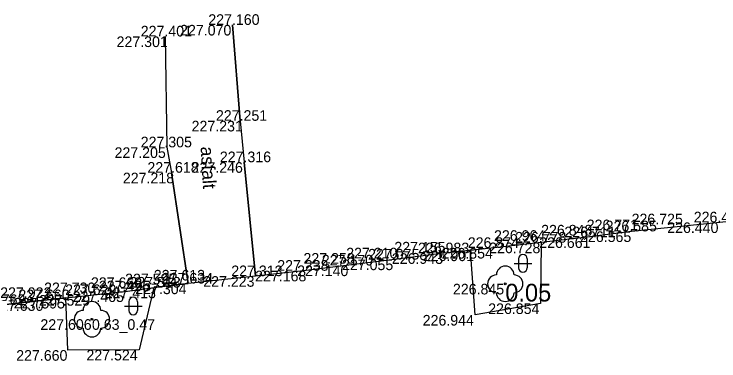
# Model space of a CAD drawing. Extents: x -599516 to -599132, y -1163668 to -1163119.
# Drawn here: x -599391.91 to -599371.96, y -1163492.31 to -1163482.5 of the extents above; entities that cross this region are included whole.
import ezdxf

# ---------------------------------------------------------------- set-up
doc = ezdxf.new("R2010")
doc.units = 0
for name, color, linetype in [('Bod-oznac1', 7, 'Continuous'), ('Bod-oznac2', 7, 'Continuous'), ('Bod-oznac3', 7, 'Continuous'), ('Bod-vyska1', 7, 'Continuous'), ('Bod-vyska2', 7, 'Continuous'), ('Bod-vyska3', 7, 'Continuous'), ('Z_cela-hrobu-dolni-linie', 7, 'Continuous'), ('Z_cela-hrobu-horni-linie', 7, 'Continuous'), ('Z_chodnik', 7, 'Continuous'), ('Z_komunikace', 7, 'Continuous'), ('Z_kultury-znacky', 7, 'Continuous'), ('Z_nove-stromy-prumer-kmene', 7, 'Continuous'), ('Z_obvod-kmene-spodek-ve-vysce1_2m', 7, 'Continuous'), ('Z_popis-budov-povrchu', 7, 'Continuous'), ('Z_stromy-kere', 7, 'Continuous'), ('Z_stromy-nove-vysazene', 7, 'Continuous')]:
    doc.layers.add(name, color=color, linetype=linetype)

msp = doc.modelspace()

# ---------------------------------------------------------------- linework, layer by layer
at = {"layer": 'Bod-oznac1'}
for p, q in [((-599385.731, -1163482.804), (-599385.731, -1163482.804)), ((-599387.632, -1163483.131), (-599387.632, -1163483.131)), ((-599385.508, -1163485.517), (-599385.508, -1163485.517)), ((-599387.586, -1163486.267), (-599387.586, -1163486.267)), ((-599385.403, -1163486.687), (-599385.403, -1163486.687)), ((-599387.453, -1163486.985), (-599387.453, -1163486.985)), ((-599374.434, -1163488.644), (-599374.434, -1163488.644)), ((-599375.705, -1163488.811), (-599375.705, -1163488.811)), ((-599378.328, -1163489.112), (-599378.328, -1163489.112)), ((-599376.994, -1163488.96), (-599376.994, -1163488.96)), ((-599379.751, -1163489.263), (-599379.751, -1163489.263)), ((-599378.99, -1163489.184), (-599378.99, -1163489.184)), ((-599381.149, -1163489.44), (-599381.149, -1163489.44)), ((-599382.511, -1163489.608), (-599382.511, -1163489.608)), ((-599385.074, -1163489.91), (-599385.074, -1163489.91)), ((-599383.721, -1163489.757), (-599383.721, -1163489.757)), ((-599386.988, -1163490.118), (-599386.988, -1163490.118)), ((-599378.01, -1163490.127), (-599378.01, -1163490.127)), ((-599387.956, -1163490.233), (-599387.956, -1163490.233)), ((-599390.449, -1163490.524), (-599390.449, -1163490.524)), ((-599389.736, -1163490.444), (-599389.736, -1163490.444)), ((-599388.769, -1163490.34), (-599388.769, -1163490.34)), ((-599391.061, -1163490.591), (-599391.061, -1163490.591)), ((-599377.011, -1163490.68), (-599377.011, -1163490.68)), ((-599389.707, -1163491.128), (-599389.707, -1163491.128)), ((-599378.866, -1163491.007), (-599378.866, -1163491.007)), ((-599390.392, -1163492.002), (-599390.392, -1163492.002)), ((-599388.368, -1163491.993), (-599388.368, -1163491.993))]:
    msp.add_line(p, q, dxfattribs=at)
at = {"layer": 'Bod-oznac2'}
for p, q in [((-599385.731, -1163482.804), (-599385.731, -1163482.804)), ((-599387.632, -1163483.131), (-599387.632, -1163483.131)), ((-599385.508, -1163485.517), (-599385.508, -1163485.517)), ((-599387.586, -1163486.267), (-599387.586, -1163486.267)), ((-599385.403, -1163486.687), (-599385.403, -1163486.687)), ((-599387.453, -1163486.985), (-599387.453, -1163486.985)), ((-599374.434, -1163488.644), (-599374.434, -1163488.644)), ((-599375.705, -1163488.811), (-599375.705, -1163488.811)), ((-599378.328, -1163489.112), (-599378.328, -1163489.112)), ((-599376.994, -1163488.96), (-599376.994, -1163488.96)), ((-599379.751, -1163489.263), (-599379.751, -1163489.263)), ((-599381.149, -1163489.44), (-599381.149, -1163489.44)), ((-599382.511, -1163489.608), (-599382.511, -1163489.608)), ((-599385.074, -1163489.91), (-599385.074, -1163489.91)), ((-599383.721, -1163489.757), (-599383.721, -1163489.757)), ((-599386.988, -1163490.118), (-599386.988, -1163490.118)), ((-599387.956, -1163490.233), (-599387.956, -1163490.233)), ((-599389.736, -1163490.444), (-599389.736, -1163490.444)), ((-599388.769, -1163490.34), (-599388.769, -1163490.34)), ((-599391.061, -1163490.591), (-599391.061, -1163490.591))]:
    msp.add_line(p, q, dxfattribs=at)
at = {"layer": 'Bod-oznac3'}
for p, q in [((-599374.434, -1163488.644), (-599374.434, -1163488.644)), ((-599375.705, -1163488.811), (-599375.705, -1163488.811)), ((-599378.328, -1163489.112), (-599378.328, -1163489.112)), ((-599376.994, -1163488.96), (-599376.994, -1163488.96)), ((-599381.149, -1163489.44), (-599381.149, -1163489.44)), ((-599382.511, -1163489.608), (-599382.511, -1163489.608)), ((-599383.721, -1163489.757), (-599383.721, -1163489.757)), ((-599387.956, -1163490.233), (-599387.956, -1163490.233)), ((-599389.736, -1163490.444), (-599389.736, -1163490.444)), ((-599388.769, -1163490.34), (-599388.769, -1163490.34)), ((-599391.061, -1163490.591), (-599391.061, -1163490.591))]:
    msp.add_line(p, q, dxfattribs=at)
at = {"layer": 'Z_cela-hrobu-dolni-linie'}
for points in [[(-599376.994, -1163488.96), (-599378.328, -1163489.112), (-599378.99, -1163489.184)], [(-599390.449, -1163490.524), (-599389.736, -1163490.444), (-599388.769, -1163490.34), (-599387.956, -1163490.233)]]:
    msp.add_lwpolyline(points, dxfattribs=at)
at = {"layer": 'Z_cela-hrobu-horni-linie'}
for p, q in [((-599385.508, -1163485.517), (-599385.731, -1163482.804)), ((-599387.632, -1163483.131), (-599387.586, -1163486.267))]:
    msp.add_line(p, q, dxfattribs=at)
for points in [[(-599365.674, -1163484.465), (-599365.39, -1163487.67), (-599368.051, -1163487.957), (-599368.051, -1163487.957), (-599369.304, -1163488.111), (-599369.304, -1163488.111), (-599371.935, -1163488.389), (-599371.935, -1163488.389), (-599374.434, -1163488.644), (-599374.434, -1163488.644), (-599375.705, -1163488.811), (-599375.705, -1163488.811), (-599376.994, -1163488.96), (-599376.994, -1163488.96), (-599378.328, -1163489.112), (-599378.328, -1163489.112), (-599379.751, -1163489.263)], [(-599379.751, -1163489.263), (-599381.149, -1163489.44), (-599381.149, -1163489.44), (-599382.511, -1163489.608), (-599382.511, -1163489.608), (-599383.721, -1163489.757), (-599383.721, -1163489.757), (-599385.074, -1163489.91), (-599385.403, -1163486.687)], [(-599393.412, -1163490.893), (-599392.304, -1163490.727), (-599392.304, -1163490.727), (-599391.061, -1163490.591), (-599391.061, -1163490.591), (-599389.736, -1163490.444), (-599389.736, -1163490.444), (-599388.769, -1163490.34), (-599388.769, -1163490.34), (-599387.956, -1163490.233), (-599387.956, -1163490.233), (-599386.988, -1163490.118), (-599387.453, -1163486.985)]]:
    msp.add_lwpolyline(points, dxfattribs=at)
at = {"layer": 'Z_chodnik'}
for points in [[(-599385.731, -1163482.804), (-599385.508, -1163485.517), (-599385.403, -1163486.687), (-599385.074, -1163489.91)], [(-599387.632, -1163483.131), (-599387.586, -1163486.267), (-599387.453, -1163486.985), (-599386.988, -1163490.118)]]:
    msp.add_lwpolyline(points, dxfattribs=at)
at = {"layer": 'Z_komunikace'}
msp.add_lwpolyline([(-599371.935, -1163488.389), (-599374.434, -1163488.644), (-599375.705, -1163488.811), (-599376.994, -1163488.96), (-599377.011, -1163490.68), (-599378.866, -1163491.007), (-599378.99, -1163489.184), (-599379.751, -1163489.263), (-599381.149, -1163489.44), (-599382.511, -1163489.608), (-599383.721, -1163489.757), (-599385.074, -1163489.91), (-599386.988, -1163490.118), (-599387.956, -1163490.233), (-599388.368, -1163491.993), (-599390.392, -1163492.002), (-599390.449, -1163490.524), (-599391.061, -1163490.591), (-599392.304, -1163490.727)], dxfattribs=at)
at = {"layer": 'Z_kultury-znacky'}
for p, q in [((-599377.635, -1163489.423), (-599377.635, -1163489.673)), ((-599377.385, -1163489.423), (-599377.385, -1163489.673)), ((-599377.76, -1163489.548), (-599377.26, -1163489.548)), ((-599388.664, -1163490.632), (-599388.664, -1163490.882)), ((-599388.414, -1163490.632), (-599388.414, -1163490.882)), ((-599388.789, -1163490.757), (-599388.289, -1163490.757))]:
    msp.add_line(p, q, dxfattribs=at)
for centre, start, end in [((-599377.51, -1163489.423), 0, 180), ((-599377.51, -1163489.673), 180, 0), ((-599388.54, -1163490.632), 0, 180), ((-599388.54, -1163490.882), 180, 0)]:
    msp.add_arc(centre, 0.125, start, end, dxfattribs=at)
at = {"layer": 'Z_stromy-kere'}
msp.add_circle((-599389.707, -1163491.128), 0.025, dxfattribs=at)
for centre, start, end in [((-599389.707, -1163490.878), 0, 180), ((-599389.957, -1163491.128), 90, 270), ((-599389.457, -1163491.128), 270, 90), ((-599389.707, -1163491.378), 180, 0)]:
    msp.add_arc(centre, 0.25, start, end, dxfattribs=at)
at = {"layer": 'Z_stromy-nove-vysazene'}
msp.add_circle((-599378.01, -1163490.127), 0.025, dxfattribs=at)
for centre, start, end in [((-599378.01, -1163489.877), 0, 180), ((-599378.26, -1163490.127), 90, 270), ((-599377.76, -1163490.127), 270, 90), ((-599378.01, -1163490.377), 180, 0)]:
    msp.add_arc(centre, 0.25, start, end, dxfattribs=at)

# ---------------------------------------------------------------- texts
at = {"layer": 'Bod-vyska1'}
for s, p in [('227.070', (-599387.212, -1163483.104)), ('227.301', (-599389.01, -1163483.431)), ('227.231', (-599386.887, -1163485.817)), ('227.205', (-599389.067, -1163486.567)), ('227.246', (-599386.886, -1163486.987)), ('227.218', (-599388.832, -1163487.285)), ('226.440', (-599373.426, -1163488.689)), ('226.565', (-599375.893, -1163488.944)), ('226.661', (-599377.048, -1163489.111)), ('226.854', (-599379.81, -1163489.412)), ('226.728', (-599378.466, -1163489.26)), ('226.943', (-599381.221, -1163489.563)), ('226.901', (-599380.343, -1163489.484)), ('227.055', (-599382.63, -1163489.74)), ('227.140', (-599383.9, -1163489.908)), ('227.223', (-599386.557, -1163490.21)), ('227.168', (-599385.089, -1163490.057)), ('227.304', (-599388.481, -1163490.418)), ('226.845', (-599379.491, -1163490.427)), ('227.413', (-599389.347, -1163490.533)), ('227.595', (-599391.921, -1163490.824)), ('227.529', (-599391.208, -1163490.744)), ('227.465', (-599390.252, -1163490.64)), ('227.630', (-599392.531, -1163490.891)), ('226.854', (-599378.493, -1163490.98)), ('227.606', (-599391.166, -1163491.428)), ('226.944', (-599380.347, -1163491.307)), ('227.660', (-599391.851, -1163492.302)), ('227.524', (-599389.863, -1163492.293))]:
    msp.add_text(s, height=0.3, dxfattribs=at).set_placement(p)
at = {"layer": 'Bod-vyska2'}
for s, p in [('227.160', (-599386.414, -1163482.804)), ('227.401', (-599388.326, -1163483.131)), ('227.251', (-599386.198, -1163485.517)), ('227.305', (-599388.327, -1163486.267)), ('227.316', (-599386.087, -1163486.687)), ('227.618', (-599388.137, -1163486.985)), ('226.480', (-599372.675, -1163488.389)), ('226.711', (-599376.337, -1163488.811)), ('226.585', (-599375.169, -1163488.644)), ('226.778', (-599377.731, -1163488.96)), ('226.874', (-599379.07, -1163489.112)), ('227.075', (-599381.891, -1163489.44)), ('226.983', (-599380.48, -1163489.263)), ('227.170', (-599383.201, -1163489.608)), ('227.238', (-599384.463, -1163489.757)), ('227.313', (-599385.764, -1163489.91)), ('227.513', (-599388.646, -1163490.233)), ('227.634', (-599387.73, -1163490.118)), ('227.495', (-599389.511, -1163490.34)), ('227.660', (-599391.79, -1163490.591)), ('227.629', (-599390.466, -1163490.444)), ('227.762', (-599393.041, -1163490.727))]:
    msp.add_text(s, height=0.3, dxfattribs=at).set_placement(p)
at = {"layer": 'Bod-vyska3'}
for s, p in [('226.771', (-599375.705, -1163488.611)), ('226.725', (-599374.434, -1163488.444)), ('226.848', (-599376.994, -1163488.76)), ('226.964', (-599378.328, -1163488.912)), ('227.155', (-599381.149, -1163489.24)), ('227.210', (-599382.511, -1163489.408)), ('227.258', (-599383.721, -1163489.557)), ('227.613', (-599387.956, -1163490.033)), ('227.595', (-599388.769, -1163490.14)), ('227.730', (-599391.061, -1163490.391)), ('227.669', (-599389.736, -1163490.244)), ('227.922', (-599392.304, -1163490.527))]:
    msp.add_text(s, height=0.3, dxfattribs=at).set_placement(p)
at = {"layer": 'Z_nove-stromy-prumer-kmene'}
msp.add_text('0.05', height=0.5, dxfattribs=at).set_placement((-599378.01, -1163490.627))
at = {"layer": 'Z_obvod-kmene-spodek-ve-vysce1_2m'}
msp.add_text('0.63_0.47', height=0.3, dxfattribs=at).set_placement((-599389.707, -1163491.428))
at = {"layer": 'Z_popis-budov-povrchu'}
msp.add_text('asfalt', height=0.375, rotation=273.4503, dxfattribs=at).set_placement((-599386.634, -1163486.253))

doc.saveas('drawing.dxf')
